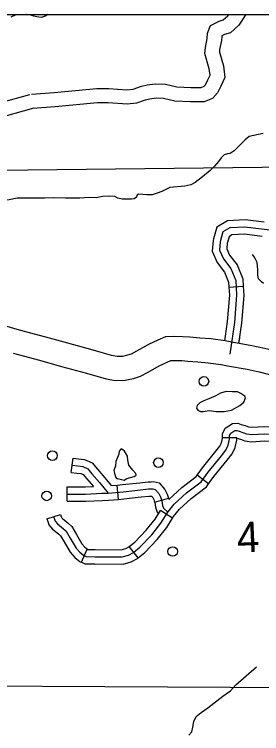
# Model space of a CAD drawing. Extents: x 22866 to 28196, y 1324810 to 1328105.
# Drawn here: x 25403.3 to 25465.4, y 1326401.4 to 1326581.6 of the extents above; entities that cross this region are included whole.
import ezdxf

# ---------------------------------------------------------------- set-up
doc = ezdxf.new("R2010")
doc.units = 0
for name, color, linetype in [('Level 10', 7, 'Continuous'), ('Level 31', 7, 'Continuous'), ('Level 32', 7, 'Continuous'), ('Level 35', 7, 'Continuous'), ('Level 45', 7, 'Continuous'), ('Level 46', 7, 'Continuous'), ('Level 5', 7, 'Continuous'), ('Level 56', 7, 'Continuous'), ('R_No Plot', 7, 'Continuous')]:
    doc.layers.add(name, color=color, linetype=linetype)

msp = doc.modelspace()

# ---------------------------------------------------------------- linework, layer by layer
at = {"layer": 'Level 10'}
for points in [[(25429.18, 1326495.9), (25427.7, 1326496.14), (25423.09, 1326497.48), (25416.77, 1326499.22), (25411.21, 1326500.76), (25404.64, 1326502.53), (25398.59, 1326504.25)], [(25441.23, 1326500.79), (25439.37, 1326500.01), (25436.98, 1326498.88), (25434.03, 1326497.26), (25432.62, 1326496.49), (25431.7, 1326496.19), (25430.44, 1326495.93), (25429.18, 1326495.9)], [(25483.97, 1326486.04), (25481.75, 1326486.89), (25480.32, 1326487.75), (25479.48, 1326488.37), (25478.6, 1326489.1), (25478.14, 1326489.62), (25477.72, 1326490.32), (25476.7, 1326492.23), (25475.5, 1326493.72), (25474.58, 1326494.45), (25473.43, 1326495.3), (25471.42, 1326496.33), (25468.7, 1326497.28), (25466.13, 1326497.87), (25462.9, 1326498.6), (25457.93, 1326499.47), (25456.22, 1326499.8), (25452.62, 1326500.3), (25449.84, 1326500.5), (25447.36, 1326500.74), (25445.63, 1326500.86), (25443.19, 1326500.9), (25441.23, 1326500.79)], [(25403.04, 1326496.75), (25409.63, 1326494.97), (25415.17, 1326493.43), (25421.46, 1326491.7), (25426.38, 1326490.28), (25428.76, 1326489.89)], [(25428.76, 1326489.89), (25431.12, 1326489.94), (25433.25, 1326490.39), (25435.01, 1326490.96), (25436.91, 1326492), (25439.71, 1326493.53), (25442.62, 1326494.91)], [(25442.62, 1326494.91), (25445.36, 1326494.86), (25446.86, 1326494.76), (25449.34, 1326494.52), (25452, 1326494.33), (25455.25, 1326493.88), (25456.85, 1326493.57), (25461.72, 1326492.71), (25464.8, 1326492.02), (25467.03, 1326491.51), (25469.04, 1326490.8), (25470.26, 1326490.18), (25470.92, 1326489.69), (25471.25, 1326489.43), (25471.68, 1326488.9), (25472.5, 1326487.35), (25473.27, 1326486.08), (25474.39, 1326484.79), (25475.79, 1326483.63), (25477, 1326482.75), (25479.11, 1326481.48), (25481.94, 1326480.39)]]:
    msp.add_lwpolyline(points, dxfattribs=at)
at = {"layer": 'Level 31'}
for points in [[(25441.82, 1326456.87), (25443.46, 1326458.92), (25446.53, 1326461.72), (25450.22, 1326464.53), (25451.96, 1326466.89), (25455.31, 1326471.03), (25456.44, 1326472.43), (25457.02, 1326473.66), (25457.36, 1326475.16), (25457.36, 1326476.11), (25457.63, 1326476.69), (25458.65, 1326477.34), (25459.14, 1326477.37), (25459.72, 1326477.17), (25460.68, 1326476.89), (25461.6, 1326476.52), (25462.9, 1326476.35), (25466.11, 1326476.55), (25469.66, 1326476.45), (25473.65, 1326476.52)], [(25418.84, 1326447.91), (25419.79, 1326446.85), (25420.78, 1326446.03), (25421.4, 1326445.75), (25423.59, 1326445.72), (25430.38, 1326445.68), (25431.99, 1326446.09), (25433.22, 1326446.81), (25434.83, 1326448.08), (25437.8, 1326451.22), (25440.12, 1326454.13), (25441.82, 1326456.87)], [(25413.2, 1326455.77), (25413.4, 1326455.16), (25413.61, 1326454.61), (25414.16, 1326453.96), (25415.18, 1326453.17), (25415.69, 1326452.69), (25416.34, 1326452.11), (25417.37, 1326450.4), (25418.84, 1326447.91)]]:
    msp.add_lwpolyline(points, dxfattribs=at)
at = {"layer": 'Level 32'}
for p, q in [((25459.16, 1326475.55), (25455.56, 1326475.55)), ((25417.64, 1326466.84), (25418.07, 1326470.42)), ((25452.07, 1326464), (25449.17, 1326466.14)), ((25416.63, 1326459.63), (25416.63, 1326463.23)), ((25429.45, 1326460.1), (25429.12, 1326463.69)), ((25438.53, 1326459.4), (25442, 1326460.36)), ((25411.49, 1326455.2), (25414.91, 1326456.34)), ((25443.04, 1326455.42), (25439.98, 1326457.32)), ((25420.16, 1326444.33), (25421.63, 1326447.62)), ((25434.38, 1326445.43), (25432.15, 1326448.26))]:
    msp.add_line(p, q, dxfattribs=at)
for points in [[(25455.56, 1326475.55), (25455.56, 1326476.51), (25456.23, 1326477.93), (25458.07, 1326479.1), (25459.39, 1326479.19), (25460.27, 1326478.88), (25461.26, 1326478.6), (25462.06, 1326478.27), (25462.96, 1326478.15), (25466.08, 1326478.35), (25468.8, 1326478.28)], [(25449.17, 1326466.14), (25450.54, 1326467.99), (25453.91, 1326472.16), (25454.9, 1326473.39), (25455.31, 1326474.25), (25455.56, 1326475.37), (25455.56, 1326475.55)], [(25452.07, 1326464), (25453.39, 1326465.79), (25456.71, 1326469.9), (25457.98, 1326471.47), (25458.73, 1326473.07), (25459.16, 1326474.96), (25459.16, 1326475.55)], [(25459.16, 1326475.45), (25459.17, 1326475.45), (25460.09, 1326475.19), (25461.13, 1326474.76), (25462.84, 1326474.54), (25466.14, 1326474.75), (25468.7, 1326474.68)], [(25418.07, 1326470.42), (25419.47, 1326470.25), (25420.95, 1326470.08), (25422.86, 1326469.26), (25424.18, 1326467.67), (25426.07, 1326465.48), (25427.63, 1326463.55)], [(25417.86, 1326468.63), (25419.26, 1326468.46), (25420.49, 1326468.32), (25421.75, 1326467.78), (25422.81, 1326466.51), (25424.69, 1326464.32), (25426.84, 1326461.67)], [(25417.64, 1326466.84), (25419.05, 1326466.67), (25420.02, 1326466.56), (25420.64, 1326466.29), (25421.44, 1326465.35), (25423.17, 1326463.33)], [(25442.07, 1326460.09), (25445.38, 1326463.11), (25448.93, 1326465.8), (25449.17, 1326466.14)], [(25416.63, 1326463.23), (25421.16, 1326463.23), (25423.17, 1326463.33)], [(25427.63, 1326463.55), (25429.12, 1326463.69)], [(25429.12, 1326463.69), (25430.45, 1326463.81), (25434.79, 1326464.28), (25436.91, 1326464.53), (25437.65, 1326464.53), (25438.19, 1326464.56), (25439.69, 1326464.25), (25441.1, 1326462.56), (25441.72, 1326461.36), (25442, 1326460.36)], [(25443.04, 1326455.42), (25443.29, 1326455.83), (25444.77, 1326457.68), (25447.68, 1326460.34), (25451.52, 1326463.25), (25452.07, 1326464)], [(25416.63, 1326461.43), (25421.2, 1326461.43), (25425.3, 1326461.62), (25426.84, 1326461.67)], [(25426.84, 1326461.67), (25430.62, 1326462.01), (25435, 1326462.49), (25437.01, 1326462.73), (25437.7, 1326462.73), (25438.05, 1326462.75)], [(25438.05, 1326462.75), (25438.71, 1326462.61), (25439.6, 1326461.55), (25440.04, 1326460.7), (25440.31, 1326459.71), (25440.52, 1326458.58), (25440.76, 1326457.86), (25441.82, 1326456.87)], [(25416.63, 1326459.63), (25421.25, 1326459.63), (25425.37, 1326459.82), (25426.95, 1326459.87), (25429.45, 1326460.1)], [(25429.45, 1326460.1), (25430.8, 1326460.22), (25435.2, 1326460.7), (25437.12, 1326460.93), (25437.74, 1326460.93), (25437.77, 1326460.93), (25438.09, 1326460.55), (25438.35, 1326460.04), (25438.53, 1326459.4)], [(25442, 1326460.36), (25442.07, 1326460.09)], [(25438.53, 1326459.4), (25438.56, 1326459.3), (25438.77, 1326458.13), (25439.19, 1326456.86), (25439.51, 1326456.56)], [(25414.91, 1326456.34), (25415.1, 1326455.76), (25415.19, 1326455.53), (25415.41, 1326455.27), (25416.35, 1326454.55), (25416.91, 1326454.02), (25417.75, 1326453.27), (25418.92, 1326451.32), (25420.3, 1326448.98), (25421.04, 1326448.15), (25421.74, 1326447.57), (25421.63, 1326447.62)], [(25432.15, 1326448.26), (25433.61, 1326449.41), (25436.44, 1326452.41), (25438.65, 1326455.17), (25439.98, 1326457.32)], [(25411.49, 1326455.2), (25411.71, 1326454.56), (25412.03, 1326453.69), (25412.9, 1326452.65), (25414.02, 1326451.8), (25414.48, 1326451.37), (25414.94, 1326450.95), (25415.82, 1326449.48), (25417.38, 1326446.84), (25418.54, 1326445.54), (25419.83, 1326444.48), (25420.16, 1326444.33)], [(25434.38, 1326445.43), (25436.04, 1326446.75), (25439.16, 1326450.04), (25441.6, 1326453.09), (25443.04, 1326455.42)], [(25421.63, 1326447.62), (25421.8, 1326447.55), (25423.6, 1326447.52), (25430.16, 1326447.49), (25431.3, 1326447.78), (25432.2, 1326448.3), (25432.15, 1326448.26)], [(25420.16, 1326444.33), (25421, 1326443.96), (25423.57, 1326443.92), (25430.61, 1326443.88), (25432.68, 1326444.41), (25434.24, 1326445.32), (25434.38, 1326445.43)]]:
    msp.add_lwpolyline(points, dxfattribs=at)
at = {"layer": 'Level 35'}
for points in [[(25404.12, 1326581.62), (25403.7, 1326581.54), (25402.45, 1326580.94)], [(25411.75, 1326581.62), (25411.05, 1326581.19), (25410.05, 1326580.83), (25408.98, 1326580.97), (25408.23, 1326581.19), (25407.27, 1326581.54), (25406.38, 1326581.61), (25406.33, 1326581.62)], [(25465.78, 1326551.79), (25462.29, 1326551.04), (25461.29, 1326550.15), (25459.61, 1326548.5), (25458.47, 1326547.47), (25457.51, 1326546.75), (25456.83, 1326546.65), (25455.98, 1326546.47), (25455.26, 1326545.68), (25454.55, 1326544.72), (25453.59, 1326543.61), (25452.45, 1326542.51), (25450.56, 1326540.94), (25448.67, 1326539.47), (25447.63, 1326538.9), (25446.1, 1326538.62)], [(25446.1, 1326538.62), (25442.33, 1326538.21), (25440.34, 1326537.25), (25439.16, 1326536.82), (25437.88, 1326536.39), (25436.59, 1326536.43), (25435.56, 1326536.5), (25434.53, 1326536.57), (25434.28, 1326536.5), (25434.07, 1326536.28), (25434, 1326535.86), (25433.43, 1326535.43), (25432.71, 1326535.32), (25431.57, 1326535.32), (25430.4, 1326535.36), (25429.33, 1326535.61), (25428.58, 1326536), (25427.33, 1326536.11), (25425.44, 1326535.96), (25423.87, 1326535.68), (25422.09, 1326535.75), (25419.74, 1326535.61), (25417.92, 1326535.54), (25416.17, 1326535.57), (25413.11, 1326535.64), (25410.9, 1326535.57)], [(25410.9, 1326535.57), (25407.81, 1326535.57), (25405.06, 1326535.54), (25404.03, 1326535.54), (25402.07, 1326535.18), (25399.96, 1326534.96), (25397.79, 1326534.43), (25395.54, 1326534), (25393.73, 1326533.68), (25392.19, 1326533.18), (25389.52, 1326533.11), (25387.66, 1326533.25), (25384.99, 1326533.47), (25383.53, 1326533.71), (25381.32, 1326534.14), (25379.75, 1326534.14), (25376.98, 1326533.82), (25375.48, 1326533.22)], [(25463.84, 1326520.27), (25463.52, 1326520.91), (25463.09, 1326521.45)], [(25465.87, 1326514.17), (25465.34, 1326514.63), (25464.56, 1326515.38), (25464.41, 1326516.24), (25464.41, 1326516.81), (25464.41, 1326517.63), (25464.38, 1326518.52), (25464.23, 1326519.48), (25463.84, 1326520.27)], [(25450.68, 1326482.15), (25452.22, 1326482.35), (25453.97, 1326482.11), (25454.74, 1326482.15), (25456.01, 1326482.15), (25457.82, 1326482.48), (25459.89, 1326483.59), (25460.9, 1326484.49), (25461.33, 1326485.5), (25461.2, 1326485.97), (25460.13, 1326486.64), (25459.36, 1326487.04), (25458.05, 1326487.07), (25456.51, 1326487.11), (25455.04, 1326486.74), (25453.87, 1326486.07), (25452.16, 1326485.26), (25450.85, 1326484.83), (25449.85, 1326484.26), (25449.21, 1326483.62), (25449.08, 1326482.95), (25449.38, 1326482.41), (25450.08, 1326482.08), (25450.68, 1326482.15)], [(25429.21, 1326465.29), (25430.89, 1326464.92), (25431.56, 1326465.32), (25433.4, 1326465.79), (25433.87, 1326466.19), (25433.83, 1326466.6), (25433.03, 1326467.43), (25432.06, 1326468.64), (25431.82, 1326469.95), (25431.69, 1326470.92), (25430.95, 1326472.16), (25430.58, 1326472.5), (25430.18, 1326472.76), (25430.05, 1326472.7), (25429.65, 1326472.19), (25429.58, 1326471.46), (25429.24, 1326470.62), (25428.84, 1326469.61), (25428.71, 1326468.44), (25428.44, 1326467.84), (25428.34, 1326467.3), (25428.44, 1326466.66), (25428.71, 1326465.72), (25428.91, 1326465.46), (25429.24, 1326465.26)], [(25447.11, 1326401.03), (25447.91, 1326401.84), (25448.11, 1326403.04), (25448.38, 1326404.45), (25448.92, 1326405.73), (25450.19, 1326406.67), (25451.86, 1326407.87), (25455.68, 1326410.76), (25457.56, 1326412.16), (25458.9, 1326413.6), (25464.12, 1326418.16)]]:
    msp.add_lwpolyline(points, dxfattribs=at)
at = {"layer": 'Level 45'}
msp.add_line((25457.17, 1326513.28), (25460.77, 1326513.48), dxfattribs=at)
for points in [[(25465.98, 1326529.55), (25461.21, 1326530.14), (25456.83, 1326529.9), (25454.12, 1326528.27), (25453.32, 1326525.41)], [(25468.9, 1326527.37), (25461.15, 1326528.33), (25457.37, 1326528.13), (25455.66, 1326527.1), (25454.97, 1326524.62), (25454.77, 1326522.57), (25455.8, 1326520.37), (25457.65, 1326517.97), (25458.88, 1326514.95), (25459.09, 1326511.24), (25458.54, 1326504.44), (25457.39, 1326496.52)], [(25465.54, 1326525.97), (25461.08, 1326526.52), (25457.92, 1326526.35), (25457.2, 1326525.92), (25456.79, 1326524.45)], [(25453.32, 1326525.41), (25453.2, 1326524.96), (25452.93, 1326522.25), (25454.25, 1326519.43), (25456.07, 1326517.06), (25457.1, 1326514.54), (25457.17, 1326513.28)], [(25456.79, 1326524.45), (25456.75, 1326524.29), (25456.61, 1326522.88), (25457.34, 1326521.31), (25459.22, 1326518.87), (25460.66, 1326515.35), (25460.77, 1326513.48)], [(25457.17, 1326513.28), (25457.28, 1326511.26), (25456.75, 1326504.65), (25456.23, 1326501.03)], [(25460.77, 1326513.48), (25460.89, 1326511.22), (25460.33, 1326504.24), (25459.6, 1326499.18)], [(25456.23, 1326501.03), (25456.05, 1326499.83)], [(25459.79, 1326500.51), (25459.6, 1326499.19)]]:
    msp.add_lwpolyline(points, dxfattribs=at)
at = {"layer": 'Level 46'}
for points in [[(25407.62, 1326561.64), (25413.33, 1326562.04), (25424.02, 1326563.07), (25427.05, 1326563.07), (25431.56, 1326562.73), (25433.17, 1326562.9), (25435.21, 1326563.63), (25436.68, 1326563.94), (25438.67, 1326564.24), (25441.29, 1326564.16), (25444.12, 1326563.47), (25447.59, 1326563.28), (25450.23, 1326563.34), (25450.94, 1326563.61), (25451.27, 1326564), (25451.91, 1326565.22), (25452.43, 1326566.36), (25452.24, 1326567.99), (25451.16, 1326571.78), (25451.26, 1326573.32), (25451.72, 1326575.55), (25451.8, 1326576.88), (25452.56, 1326578.8), (25454.76, 1326579.95), (25455.76, 1326580.23), (25456.92, 1326581.29), (25457.13, 1326581.62)], [(25461.4, 1326581.62), (25459.7, 1326578.95), (25457.56, 1326576.99), (25456.09, 1326576.58), (25455.41, 1326576.23), (25455.36, 1326576.09), (25455.3, 1326575.08), (25454.84, 1326572.84), (25454.8, 1326572.17), (25455.78, 1326568.7), (25456.13, 1326565.79), (25455.15, 1326563.64), (25454.28, 1326561.98), (25453.09, 1326560.58), (25450.93, 1326559.75), (25447.53, 1326559.68), (25443.59, 1326559.89), (25440.8, 1326560.58), (25438.89, 1326560.63), (25437.32, 1326560.39), (25436.19, 1326560.15), (25433.97, 1326559.36), (25431.61, 1326559.12), (25426.92, 1326559.47), (25424.19, 1326559.47), (25413.62, 1326558.45), (25407.87, 1326558.05)], [(25333.5, 1326556.42), (25338.84, 1326556.63), (25346.38, 1326556.21), (25350.54, 1326555.74), (25353.37, 1326555.67), (25356.33, 1326555.92), (25360.03, 1326556.96), (25363.98, 1326558.31), (25365.69, 1326558.55), (25368.2, 1326558.62), (25378.42, 1326559.58), (25381.04, 1326559.65), (25383.34, 1326559.65), (25386.28, 1326558.7), (25388.08, 1326558.29), (25393.16, 1326558.55), (25397.43, 1326558.88), (25407.27, 1326561.58)], [(25408.22, 1326558.11), (25398.05, 1326555.31), (25393.39, 1326554.96), (25387.77, 1326554.67), (25385.32, 1326555.22), (25382.77, 1326556.05), (25381.09, 1326556.05), (25378.64, 1326555.99), (25368.42, 1326555.02), (25366, 1326554.96), (25364.82, 1326554.79), (25361.1, 1326553.52), (25356.98, 1326552.37), (25353.49, 1326552.07), (25350.29, 1326552.14), (25346.08, 1326552.62), (25338.81, 1326553.03), (25333.65, 1326552.83)]]:
    msp.add_lwpolyline(points, dxfattribs=at)
at = {"layer": 'Level 5'}
for points in [[(25472.87, 1326543.36), (25347.76, 1326541.88)], [(25473.2, 1326412.84), (25347.46, 1326413.55)]]:
    msp.add_lwpolyline(points, dxfattribs=at)
at = {"layer": 'Level 56'}
for centre in [(25450.9, 1326489.66), (25412.89, 1326471.05), (25439.49, 1326469.3), (25411.47, 1326460.97), (25443.05, 1326447.04)]:
    msp.add_circle(centre, 1.2, dxfattribs=at)
at = {"layer": 'R_No Plot'}
msp.add_lwpolyline([(24815.02, 1326581.62), (26086.71, 1326581.62), (26086.71, 1325755.52), (24815.02, 1325755.52)], close=True, dxfattribs=at)
msp.add_lwpolyline([(24815.02, 1326581.62), (26086.71, 1326581.62), (26086.71, 1325755.52), (24815.02, 1325755.52)], close=True, dxfattribs=at)

# ---------------------------------------------------------------- texts
at = {"layer": 'Level 56'}
msp.add_text('4', height=7.6, rotation=2.6049, dxfattribs=at).set_placement((25459.3, 1326446.73))

doc.saveas('drawing.dxf')
